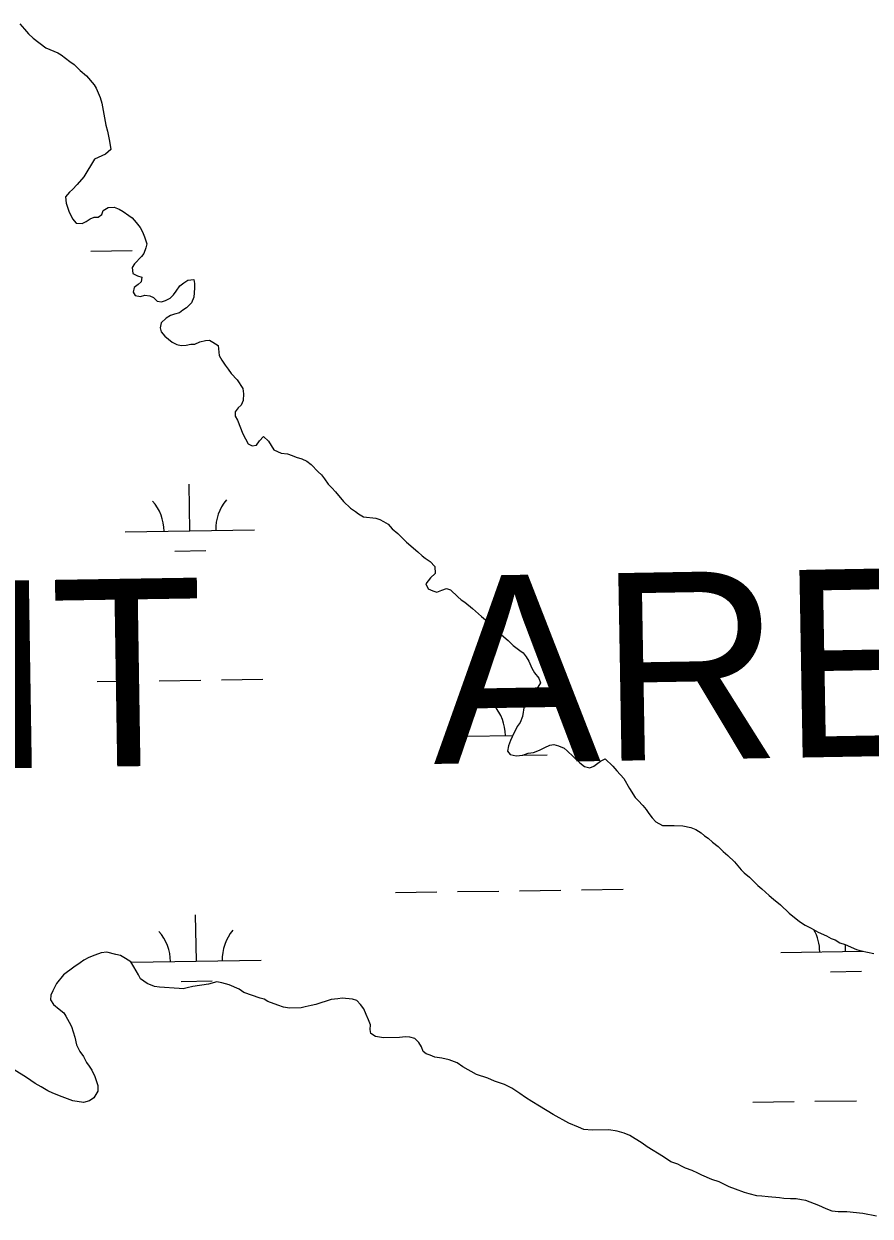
# Model space of a CAD drawing. Extents: x 3807117 to 3845308, y 337856 to 363736.
# Drawn here: x 3836647 to 3837301, y 358517 to 359438 of the extents above; entities that cross this region are included whole.
import ezdxf

# ---------------------------------------------------------------- set-up
doc = ezdxf.new("R2010")
doc.units = 0
for name, color, linetype in [('V-TOPO-GNAM-IDEN', 7, 'Continuous'), ('V-TOPO-SHOR', 7, 'Continuous'), ('V-WETL-SWMP', 7, 'Continuous')]:
    doc.layers.add(name, color=color, linetype=linetype)

msp = doc.modelspace()

# ---------------------------------------------------------------- linework, layer by layer
at = {"layer": 'V-TOPO-SHOR'}
for points in [[(3836643.55, 359438.24), (3836647.15, 359434.04), (3836650.35, 359430.6), (3836653.93, 359427.17), (3836663.85, 359419.6), (3836672.89, 359415.91), (3836675.66, 359414.41), (3836682.4, 359409.11), (3836685.57, 359406.84), (3836690.35, 359402.28), (3836695.12, 359398.1), (3836701.12, 359391.22), (3836702.74, 359388.53), (3836705.64, 359381.19), (3836706.9, 359376.93), (3836709.11, 359365.68), (3836710.02, 359359.85), (3836711.29, 359355.2), (3836713.03, 359347.45), (3836713.95, 359341.23), (3836709.74, 359337.63), (3836701.26, 359333.54), (3836692.99, 359320.1), (3836688.06, 359314.15), (3836684.25, 359310.16), (3836681.96, 359308.16), (3836678.92, 359304.59), (3836679.43, 359299.53), (3836681.51, 359293.34), (3836684.37, 359287.56), (3836687.18, 359284.12), (3836691.86, 359283.83), (3836694.94, 359285.46), (3836698.02, 359287.48), (3836701.1, 359288.72), (3836704.22, 359288.79), (3836706.9, 359290.8), (3836708, 359293.94), (3836711.84, 359296.37), (3836716.52, 359296.47), (3836720.45, 359295), (3836723.61, 359293.12), (3836727.96, 359290.11), (3836730.35, 359288.21), (3836733.54, 359284.78), (3836736.75, 359280.95), (3836738.38, 359277.48), (3836740.03, 359273.62), (3836741.71, 359268.2), (3836741, 359265.07), (3836739.54, 359260.75), (3836737.65, 359258.37), (3836732.32, 359252.79), (3836730.43, 359250.02), (3836730.93, 359245.35), (3836734.48, 359243.48), (3836738.01, 359242.4), (3836737.31, 359238.87), (3836735.02, 359236.87), (3836731.95, 359234.47), (3836731.25, 359230.94), (3836732.87, 359228.25), (3836736.79, 359227.56), (3836740.27, 359228.42), (3836744.18, 359228.12), (3836746.94, 359226.62), (3836749.73, 359223.95), (3836753.25, 359223.26), (3836756.34, 359224.49), (3836759.81, 359226.13), (3836762.48, 359228.92), (3836764.36, 359231.69), (3836767.39, 359235.66), (3836770.45, 359238.06), (3836773.53, 359240.08), (3836778.19, 359240.58), (3836778.65, 359237.47), (3836778.73, 359233.96), (3836778.11, 359226.93), (3836776.26, 359222.61), (3836772.45, 359218.62), (3836769.76, 359217), (3836767.08, 359214.99), (3836763.21, 359213.74), (3836760.11, 359212.89), (3836756.65, 359210.86), (3836752.83, 359207.27), (3836752.14, 359203.35), (3836752.99, 359200.26), (3836755.8, 359196.81), (3836761.36, 359192.26), (3836764.91, 359190.39), (3836768.43, 359189.69), (3836772.33, 359189.78), (3836775.81, 359190.64)], [(3836775.81, 359190.64), (3836778.93, 359190.71), (3836782.79, 359192.35), (3836787.05, 359193.62), (3836790.17, 359193.69), (3836792.93, 359192.2), (3836796.89, 359189.56), (3836797.84, 359181.78), (3836799.87, 359178.32), (3836802.29, 359174.48), (3836804.7, 359171.42), (3836807.12, 359167.96), (3836811.52, 359163), (3836815.95, 359156.47), (3836816.44, 359152.2), (3836816.16, 359147.12), (3836814.68, 359143.58), (3836812.39, 359141.58), (3836810.12, 359138.41), (3836810.2, 359134.91), (3836811.83, 359131.83), (3836815.96, 359121.4), (3836820.04, 359113.69), (3836823.19, 359112.21), (3836826.69, 359112.67), (3836828.95, 359115.84), (3836831.99, 359119.42), (3836835.97, 359115.61), (3836840.02, 359109.08), (3836845.53, 359106.48), (3836850.61, 359105.81), (3836854.15, 359104.72), (3836857.3, 359103.23), (3836861.61, 359102.16), (3836865.55, 359100.3), (3836868.73, 359097.65), (3836874.31, 359091.93), (3836876.7, 359089.64), (3836879.11, 359086.58), (3836881.93, 359082.36), (3836884.72, 359079.69), (3836887.52, 359076.64), (3836893.93, 359068.99), (3836899.11, 359064.04), (3836903.06, 359061.4), (3836905.45, 359059.51), (3836909.39, 359057.26), (3836918.77, 359056.3), (3836921.91, 359055.2), (3836924.67, 359053.71), (3836928.23, 359051.45), (3836931.43, 359048.01), (3836935.8, 359044.21), (3836942.57, 359037.74), (3836951.32, 359030.15), (3836954.5, 359027.1), (3836956.89, 359025.2), (3836960.84, 359022.57), (3836964.44, 359018.75), (3836964.56, 359013.3), (3836961.12, 359010.1), (3836957.34, 359005.34), (3836959.37, 359001.49), (3836962.91, 359000.01), (3836966.06, 358998.91), (3836969.92, 359000.56), (3836973.4, 359001.8), (3836976.54, 359000.71), (3836982.11, 358995.38), (3836984.89, 358993.1), (3836987.67, 358991.22), (3836993.62, 358986.28), (3837000.39, 358980.2), (3837005.15, 358976.41), (3837009.54, 358971.83), (3837013.12, 358968.41), (3837015.9, 358966.13), (3837021.07, 358961.57), (3837025.06, 358957.77), (3837030.21, 358953.98), (3837032.59, 358952.09), (3837035, 358949.03), (3837037.02, 358945.57), (3837039.48, 358940.16), (3837041.51, 358936.7), (3837044.73, 358932.49), (3837045.97, 358929.01), (3837044.1, 358925.46), (3837041.81, 358923.46), (3837039.93, 358920.69), (3837036.5, 358917.1), (3837035, 358914.34), (3837033.52, 358911.19), (3837032.14, 358902.97), (3837030.3, 358898.26), (3837028.03, 358895.09), (3837024.31, 358887.21), (3837022.82, 358884.45), (3837021.36, 358880.12), (3837020.67, 358876.21), (3837022.68, 358873.53)], [(3837022.68, 358873.53), (3837027.38, 358872.47), (3837032.43, 358872.97), (3837036.68, 358874.63), (3837040.57, 358875.1), (3837045.21, 358876.77), (3837049.45, 358878.81), (3837053.3, 358880.85), (3837056.41, 358881.31), (3837059.94, 358880.22), (3837064.27, 358878.37), (3837066.65, 358876.47), (3837076.61, 358866.96), (3837080.18, 358864.31), (3837084.1, 358863.23), (3837087.19, 358864.47), (3837092.55, 358868.49), (3837096.02, 358870.12), (3837102, 358864.41), (3837105.19, 358860.98), (3837110.4, 358854.86), (3837114.86, 358847.17), (3837119.3, 358840.25), (3837121.69, 358837.97), (3837125.29, 358834.15), (3837127.69, 358831.09), (3837129.71, 358828.02), (3837132.52, 358824.57), (3837135.32, 358821.52), (3837140.45, 358818.52), (3837149.41, 358818.72), (3837156.04, 358818.48), (3837162.31, 358817.06), (3837166.24, 358815.59), (3837170.2, 358812.95), (3837172.98, 358810.68), (3837175.75, 358808.79), (3837178.93, 358805.75), (3837183.3, 358802.34), (3837187.28, 358798.53), (3837190.86, 358795.49), (3837196.04, 358790.54), (3837201.24, 358784.43), (3837203.63, 358782.14), (3837207.6, 358778.72)], [(3837207.6, 358778.72), (3837213.99, 358772.24), (3837217.17, 358769.59), (3837222.73, 358764.65), (3837226.31, 358761.61), (3837231.47, 358757.44), (3837238.24, 358750.97), (3837246.18, 358744.52), (3837250.54, 358741.5), (3837255.27, 358739.27), (3837260.79, 358736.28), (3837267.09, 358733.3), (3837270.64, 358731.43), (3837273.79, 358730.34), (3837277.34, 358728.08), (3837281.66, 358726.62), (3837290.32, 358722.92), (3837293.85, 358721.83), (3837303.65, 358719.71)], [(3836937.21, 358654.91), (3836924.74, 358654.62), (3836918.48, 358655.65), (3836914.92, 358657.91), (3836914.46, 358661.02), (3836914.77, 358664.53), (3836913.13, 358668.39), (3836911.47, 358672.64), (3836909.43, 358676.88), (3836907.01, 358680.33), (3836904.21, 358683.39), (3836900.68, 358684.48), (3836892.87, 358685.08), (3836889.38, 358684.61), (3836884.32, 358684.11), (3836872.33, 358680.33), (3836868.84, 358679.47), (3836864.18, 358678.59), (3836861.08, 358677.73), (3836852.12, 358677.53), (3836847.43, 358678.21), (3836843.11, 358679.67), (3836835.25, 358682.61), (3836832.48, 358684.49), (3836829.35, 358685.2), (3836816.77, 358689.59), (3836813.21, 358692.24), (3836805.34, 358695.57), (3836799.85, 358697.01), (3836795.94, 358697.7), (3836789.35, 358695.99), (3836777.31, 358694.16), (3836773.04, 358693.28), (3836769.94, 358692.43), (3836766.82, 358692.75), (3836751.6, 358693.58), (3836747.69, 358694.27), (3836742.18, 358696.48), (3836737.03, 358700.26), (3836735.4, 358703.34), (3836731.75, 358709.49), (3836729.33, 358713.34), (3836725.37, 358715.98), (3836721.42, 358718.22), (3836717.9, 358718.92), (3836710.84, 358720.71), (3836706.57, 358720.23), (3836701.54, 358718.55), (3836696.91, 358716.5), (3836693.06, 358714.46), (3836690.38, 358712.46), (3836685.38, 358709.22), (3836677.33, 358703.2), (3836672.03, 358696.45), (3836669.04, 358690.93), (3836667.56, 358687.39), (3836667.25, 358683.87), (3836669.67, 358680.42), (3836674.04, 358676.62), (3836677.6, 358673.97), (3836679.23, 358671.28), (3836681.67, 358666.66), (3836683.7, 358663.2), (3836686.22, 358655.07), (3836687.52, 358649.25), (3836689.98, 358643.85), (3836692.79, 358640.02), (3836695.24, 358635.4), (3836697.25, 358632.72), (3836699.26, 358629.64), (3836701.72, 358624.63), (3836703.82, 358617.66), (3836703.92, 358613.38), (3836700.92, 358608.25), (3836697.46, 358605.83), (3836692.82, 358604.55), (3836684.6, 358605.93), (3836676.35, 358608.86), (3836669.27, 358611.82), (3836665.33, 358613.68), (3836660.2, 358616.68), (3836655.46, 358619.3), (3836648.73, 358623.82), (3836639.24, 358629.84)], [(3837305.9, 358516.71), (3837295.33, 358518.81), (3837282.83, 358520.09), (3837276.21, 358519.94), (3837271.52, 358520.61), (3837266.8, 358522.45), (3837261.28, 358525.06), (3837257.75, 358526.15), (3837251.07, 358528.72), (3837247.93, 358529.43), (3837243.63, 358530.11), (3837239.35, 358530.02), (3837234.27, 358530.29), (3837230.75, 358530.99), (3837222.16, 358531.58), (3837217.08, 358532.24), (3837213.18, 358532.54), (3837207.3, 358533.97), (3837203.77, 358535.06), (3837196.69, 358537.62), (3837191.98, 358539.47), (3837184.1, 358543.18), (3837178.6, 358545.01), (3837170.73, 358548.34), (3837167.58, 358549.83), (3837163.24, 358552.07), (3837158.13, 358553.9), (3837154.98, 358555.39), (3837152.22, 358556.88), (3837146.72, 358558.71), (3837141.18, 358562.48), (3837128.53, 358570.38), (3837124.57, 358573.02), (3837115.08, 358579.04), (3837110.75, 358580.89), (3837105.26, 358582.32), (3837099, 358583.35), (3837086.15, 358583.06), (3837079.51, 358583.69), (3837075.57, 358585.55), (3837068.1, 358588.5), (3837055.87, 358595.23), (3837045.2, 358601.62), (3837039.27, 358605.38), (3837034.52, 358608.39), (3837030.17, 358611.41), (3837023.84, 358615.55), (3837018.31, 358618.55), (3837010.46, 358621.1), (3837005.35, 358623.32), (3836996.71, 358626.24), (3836986.05, 358632.24), (3836981.69, 358635.26), (3836975.41, 358637.45), (3836969.92, 358638.89), (3836964.45, 358639.54), (3836960.91, 358641.02), (3836957.76, 358642.12), (3836955.38, 358644.02), (3836954.13, 358647.49), (3836952.11, 358650.96), (3836948.92, 358654), (3836945, 358655.08), (3836941.87, 358655.4), (3836937.21, 358654.91)]]:
    msp.add_lwpolyline(points, dxfattribs=at)
at = {"layer": 'V-WETL-SWMP'}
for p, q in [((3836698.44, 359262.49), (3836730.44, 359262.97)), ((3836775.1, 359046.38), (3836774.56, 359082.37)), ((3836725.1, 359045.63), (3836825.09, 359047.12)), ((3836763.33, 359030.77), (3836787.33, 359031.13)), ((3836703.43, 358929.86), (3836735.42, 358930.34)), ((3836751.42, 358930.58), (3836783.42, 358931.06)), ((3836799.41, 358931.29), (3836831.41, 358931.77)), ((3837038.47, 358919.16), (3837038.39, 358924.44)), ((3836988.93, 358887.7), (3837024.8, 358888.24)), ((3837031.82, 358872.91), (3837051.16, 358873.2)), ((3836933.89, 358766.79), (3836965.89, 358767.27)), ((3836981.89, 358767.51), (3837013.88, 358767.99)), ((3837029.88, 358768.23), (3837061.88, 358768.71)), ((3837077.88, 358768.95), (3837109.87, 358769.43)), ((3836780.08, 358713.74), (3836779.54, 358749.73)), ((3837281.93, 358721.26), (3837281.85, 358726.54)), ((3836730.08, 358712.99), (3836830.07, 358714.49)), ((3837231.94, 358720.51), (3837295.55, 358721.46)), ((3837270.16, 358705.65), (3837294.16, 358706.01)), ((3836768.31, 358698.13), (3836792.31, 358698.49)), ((3837210.26, 358604.74), (3837242.26, 358605.22)), ((3837258.25, 358605.46), (3837290.25, 358605.94))]:
    msp.add_line(p, q, dxfattribs=at)
for points in [[(3836643.55, 359438.24), (3836647.15, 359434.04), (3836650.35, 359430.6), (3836653.93, 359427.17), (3836663.85, 359419.6), (3836672.89, 359415.91), (3836675.66, 359414.41), (3836682.4, 359409.11), (3836685.57, 359406.84), (3836690.35, 359402.28), (3836695.12, 359398.1), (3836701.12, 359391.22), (3836702.74, 359388.53), (3836705.64, 359381.19), (3836706.9, 359376.93), (3836709.11, 359365.68), (3836710.02, 359359.85), (3836711.29, 359355.2), (3836713.03, 359347.45), (3836713.95, 359341.23), (3836709.74, 359337.63), (3836701.26, 359333.54), (3836692.99, 359320.1), (3836688.06, 359314.15), (3836684.25, 359310.16), (3836681.96, 359308.16), (3836678.92, 359304.59), (3836679.43, 359299.53), (3836681.51, 359293.34), (3836684.37, 359287.56), (3836687.18, 359284.12), (3836691.86, 359283.83), (3836694.94, 359285.46), (3836698.02, 359287.48), (3836701.1, 359288.72), (3836704.22, 359288.79), (3836706.9, 359290.8), (3836708, 359293.94), (3836711.84, 359296.37), (3836716.52, 359296.47), (3836720.45, 359295), (3836723.61, 359293.12), (3836727.96, 359290.11), (3836730.35, 359288.21), (3836733.54, 359284.78), (3836736.75, 359280.95), (3836738.38, 359277.48), (3836740.03, 359273.62), (3836741.71, 359268.2), (3836741, 359265.07), (3836739.54, 359260.75), (3836737.65, 359258.37), (3836732.32, 359252.79), (3836730.43, 359250.02), (3836730.93, 359245.35), (3836734.48, 359243.48), (3836738.01, 359242.4), (3836737.31, 359238.87), (3836735.02, 359236.87), (3836731.95, 359234.47), (3836731.25, 359230.94), (3836732.87, 359228.25), (3836736.79, 359227.56), (3836740.27, 359228.42), (3836744.18, 359228.12), (3836746.94, 359226.62), (3836749.73, 359223.95), (3836753.25, 359223.26), (3836756.34, 359224.49), (3836759.81, 359226.13), (3836762.48, 359228.92), (3836764.36, 359231.69), (3836767.39, 359235.66), (3836770.45, 359238.06), (3836773.53, 359240.08), (3836778.19, 359240.58), (3836778.65, 359237.47), (3836778.73, 359233.96), (3836778.11, 359226.93), (3836776.26, 359222.61), (3836772.45, 359218.62), (3836769.76, 359217), (3836767.08, 359214.99), (3836763.21, 359213.74), (3836760.11, 359212.89), (3836756.65, 359210.86), (3836752.83, 359207.27), (3836752.14, 359203.35), (3836752.99, 359200.26), (3836755.8, 359196.81), (3836761.36, 359192.26), (3836764.91, 359190.39), (3836768.43, 359189.69), (3836772.33, 359189.78), (3836775.81, 359190.64)], [(3836775.81, 359190.64), (3836778.93, 359190.71), (3836782.79, 359192.35), (3836787.05, 359193.62), (3836790.17, 359193.69), (3836792.93, 359192.2), (3836796.89, 359189.56), (3836797.84, 359181.78), (3836799.87, 359178.32), (3836802.29, 359174.48), (3836804.7, 359171.42), (3836807.12, 359167.96), (3836811.52, 359163), (3836815.95, 359156.47), (3836816.44, 359152.2), (3836816.16, 359147.12), (3836814.68, 359143.58), (3836812.39, 359141.58), (3836810.12, 359138.41), (3836810.2, 359134.91), (3836811.83, 359131.83), (3836815.96, 359121.4), (3836820.04, 359113.69), (3836823.19, 359112.21), (3836826.69, 359112.67), (3836828.95, 359115.84), (3836831.99, 359119.42), (3836835.97, 359115.61), (3836840.02, 359109.08), (3836845.53, 359106.48), (3836850.61, 359105.81), (3836854.15, 359104.72), (3836857.3, 359103.23), (3836861.61, 359102.16), (3836865.55, 359100.3), (3836868.73, 359097.65), (3836874.31, 359091.93), (3836876.7, 359089.64), (3836879.11, 359086.58), (3836881.93, 359082.36), (3836884.72, 359079.69), (3836887.52, 359076.64), (3836893.93, 359068.99), (3836899.11, 359064.04), (3836903.06, 359061.4), (3836905.45, 359059.51), (3836909.39, 359057.26), (3836918.77, 359056.3), (3836921.91, 359055.2), (3836924.67, 359053.71), (3836928.23, 359051.45), (3836931.43, 359048.01), (3836935.8, 359044.21), (3836942.57, 359037.74), (3836951.32, 359030.15), (3836954.5, 359027.1), (3836956.89, 359025.2), (3836960.84, 359022.57), (3836964.44, 359018.75), (3836964.56, 359013.3), (3836961.12, 359010.1), (3836957.34, 359005.34), (3836959.37, 359001.49), (3836962.91, 359000.01), (3836966.06, 358998.91), (3836969.92, 359000.56), (3836973.4, 359001.8), (3836976.54, 359000.71), (3836982.11, 358995.38), (3836984.89, 358993.1), (3836987.67, 358991.22), (3836993.62, 358986.28), (3837000.39, 358980.2), (3837005.15, 358976.41), (3837009.54, 358971.83), (3837013.12, 358968.41), (3837015.9, 358966.13), (3837021.07, 358961.57), (3837025.06, 358957.77), (3837030.21, 358953.98), (3837032.59, 358952.09), (3837035, 358949.03), (3837037.02, 358945.57), (3837039.48, 358940.16), (3837041.51, 358936.7), (3837044.73, 358932.49), (3837045.97, 358929.01), (3837044.1, 358925.46), (3837041.81, 358923.46), (3837039.93, 358920.69), (3837036.5, 358917.1), (3837035, 358914.34), (3837033.52, 358911.19), (3837032.14, 358902.97), (3837030.3, 358898.26), (3837028.03, 358895.09), (3837024.31, 358887.21), (3837022.82, 358884.45), (3837021.36, 358880.12), (3837020.67, 358876.21), (3837022.68, 358873.53)], [(3837022.68, 358873.53), (3837027.38, 358872.47), (3837032.43, 358872.97), (3837036.68, 358874.63), (3837040.57, 358875.1), (3837045.21, 358876.77), (3837049.45, 358878.81), (3837053.3, 358880.85), (3837056.41, 358881.31), (3837059.94, 358880.22), (3837064.27, 358878.37), (3837066.65, 358876.47), (3837076.61, 358866.96), (3837080.18, 358864.31), (3837084.1, 358863.23), (3837087.19, 358864.47), (3837092.55, 358868.49), (3837096.02, 358870.12), (3837102, 358864.41), (3837105.19, 358860.98), (3837110.4, 358854.86), (3837114.86, 358847.17), (3837119.3, 358840.25), (3837121.69, 358837.97), (3837125.29, 358834.15), (3837127.69, 358831.09), (3837129.71, 358828.02), (3837132.52, 358824.57), (3837135.32, 358821.52), (3837140.45, 358818.52), (3837149.41, 358818.72), (3837156.04, 358818.48), (3837162.31, 358817.06), (3837166.24, 358815.59), (3837170.2, 358812.95), (3837172.98, 358810.68), (3837175.75, 358808.79), (3837178.93, 358805.75), (3837183.3, 358802.34), (3837187.28, 358798.53), (3837190.86, 358795.49), (3837196.04, 358790.54), (3837201.24, 358784.43), (3837203.63, 358782.14), (3837207.6, 358778.72)], [(3837207.6, 358778.72), (3837213.99, 358772.24), (3837217.17, 358769.59), (3837222.73, 358764.65), (3837226.31, 358761.61), (3837231.47, 358757.44), (3837238.24, 358750.97), (3837246.18, 358744.52), (3837250.54, 358741.5), (3837255.27, 358739.27), (3837260.79, 358736.28), (3837267.09, 358733.3), (3837270.64, 358731.43), (3837273.79, 358730.34), (3837277.34, 358728.08), (3837281.66, 358726.62), (3837290.32, 358722.92), (3837293.85, 358721.83), (3837303.65, 358719.71)], [(3836937.21, 358654.91), (3836924.74, 358654.62), (3836918.48, 358655.65), (3836914.92, 358657.91), (3836914.46, 358661.02), (3836914.77, 358664.53), (3836913.13, 358668.39), (3836911.47, 358672.64), (3836909.43, 358676.88), (3836907.01, 358680.33), (3836904.21, 358683.39), (3836900.68, 358684.48), (3836892.87, 358685.08), (3836889.38, 358684.61), (3836884.32, 358684.11), (3836872.33, 358680.33), (3836868.84, 358679.47), (3836864.18, 358678.59), (3836861.08, 358677.73), (3836852.12, 358677.53), (3836847.43, 358678.21), (3836843.11, 358679.67), (3836835.25, 358682.61), (3836832.48, 358684.49), (3836829.35, 358685.2), (3836816.77, 358689.59), (3836813.21, 358692.24), (3836805.34, 358695.57), (3836799.85, 358697.01), (3836795.94, 358697.7), (3836789.35, 358695.99), (3836777.31, 358694.16), (3836773.04, 358693.28), (3836769.94, 358692.43), (3836766.82, 358692.75), (3836751.6, 358693.58), (3836747.69, 358694.27), (3836742.18, 358696.48), (3836737.03, 358700.26), (3836735.4, 358703.34), (3836731.75, 358709.49), (3836729.33, 358713.34), (3836725.37, 358715.98), (3836721.42, 358718.22), (3836717.9, 358718.92), (3836710.84, 358720.71), (3836706.57, 358720.23), (3836701.54, 358718.55), (3836696.91, 358716.5), (3836693.06, 358714.46), (3836690.38, 358712.46), (3836685.38, 358709.22), (3836677.33, 358703.2), (3836672.03, 358696.45), (3836669.04, 358690.93), (3836667.56, 358687.39), (3836667.25, 358683.87), (3836669.67, 358680.42), (3836674.04, 358676.62), (3836677.6, 358673.97), (3836679.23, 358671.28), (3836681.67, 358666.66), (3836683.7, 358663.2), (3836686.22, 358655.07), (3836687.52, 358649.25), (3836689.98, 358643.85), (3836692.79, 358640.02), (3836695.24, 358635.4), (3836697.25, 358632.72), (3836699.26, 358629.64), (3836701.72, 358624.63), (3836703.82, 358617.66), (3836703.92, 358613.38), (3836700.92, 358608.25), (3836697.46, 358605.83), (3836692.82, 358604.55), (3836684.6, 358605.93), (3836676.35, 358608.86), (3836669.27, 358611.82), (3836665.33, 358613.68), (3836660.2, 358616.68), (3836655.46, 358619.3), (3836648.73, 358623.82), (3836639.24, 358629.84)], [(3837305.9, 358516.71), (3837295.33, 358518.81), (3837282.83, 358520.09), (3837276.21, 358519.94), (3837271.52, 358520.61), (3837266.8, 358522.45), (3837261.28, 358525.06), (3837257.75, 358526.15), (3837251.07, 358528.72), (3837247.93, 358529.43), (3837243.63, 358530.11), (3837239.35, 358530.02), (3837234.27, 358530.29), (3837230.75, 358530.99), (3837222.16, 358531.58), (3837217.08, 358532.24), (3837213.18, 358532.54), (3837207.3, 358533.97), (3837203.77, 358535.06), (3837196.69, 358537.62), (3837191.98, 358539.47), (3837184.1, 358543.18), (3837178.6, 358545.01), (3837170.73, 358548.34), (3837167.58, 358549.83), (3837163.24, 358552.07), (3837158.13, 358553.9), (3837154.98, 358555.39), (3837152.22, 358556.88), (3837146.72, 358558.71), (3837141.18, 358562.48), (3837128.53, 358570.38), (3837124.57, 358573.02), (3837115.08, 358579.04), (3837110.75, 358580.89), (3837105.26, 358582.32), (3837099, 358583.35), (3837086.15, 358583.06), (3837079.51, 358583.69), (3837075.57, 358585.55), (3837068.1, 358588.5), (3837055.87, 358595.23), (3837045.2, 358601.62), (3837039.27, 358605.38), (3837034.52, 358608.39), (3837030.17, 358611.41), (3837023.84, 358615.55), (3837018.31, 358618.55), (3837010.46, 358621.1), (3837005.35, 358623.32), (3836996.71, 358626.24), (3836986.05, 358632.24), (3836981.69, 358635.26), (3836975.41, 358637.45), (3836969.92, 358638.89), (3836964.45, 358639.54), (3836960.91, 358641.02), (3836957.76, 358642.12), (3836955.38, 358644.02), (3836954.13, 358647.49), (3836952.11, 358650.96), (3836948.92, 358654), (3836945, 358655.08), (3836941.87, 358655.4), (3836937.21, 358654.91)]]:
    msp.add_lwpolyline(points, dxfattribs=at)
for centre, start, end in [((3836719.85, 359046.02), 0.08653, 41.63019), ((3836830.33, 359047.68), 140.08653, 181.63019), ((3836983.68, 358888.1), 0.08653, 41.63019), ((3836724.83, 358713.39), 0.08653, 41.63019), ((3836835.31, 358715.04), 140.08653, 181.63019), ((3837226.69, 358720.9), 0.08653, 29.16289)]:
    msp.add_arc(centre, 35.25, start, end, dxfattribs=at)

# ---------------------------------------------------------------- texts
at = {"layer": 'V-TOPO-GNAM-IDEN'}
for s, rotation, p in [('AREA', 1, (3836963.52, 358866.2)), ('MANAGEMENT', 0.9, (3835397.65, 358843.49))]:
    msp.add_text(s, height=145, rotation=rotation, dxfattribs=at).set_placement(p)

doc.saveas('drawing.dxf')
